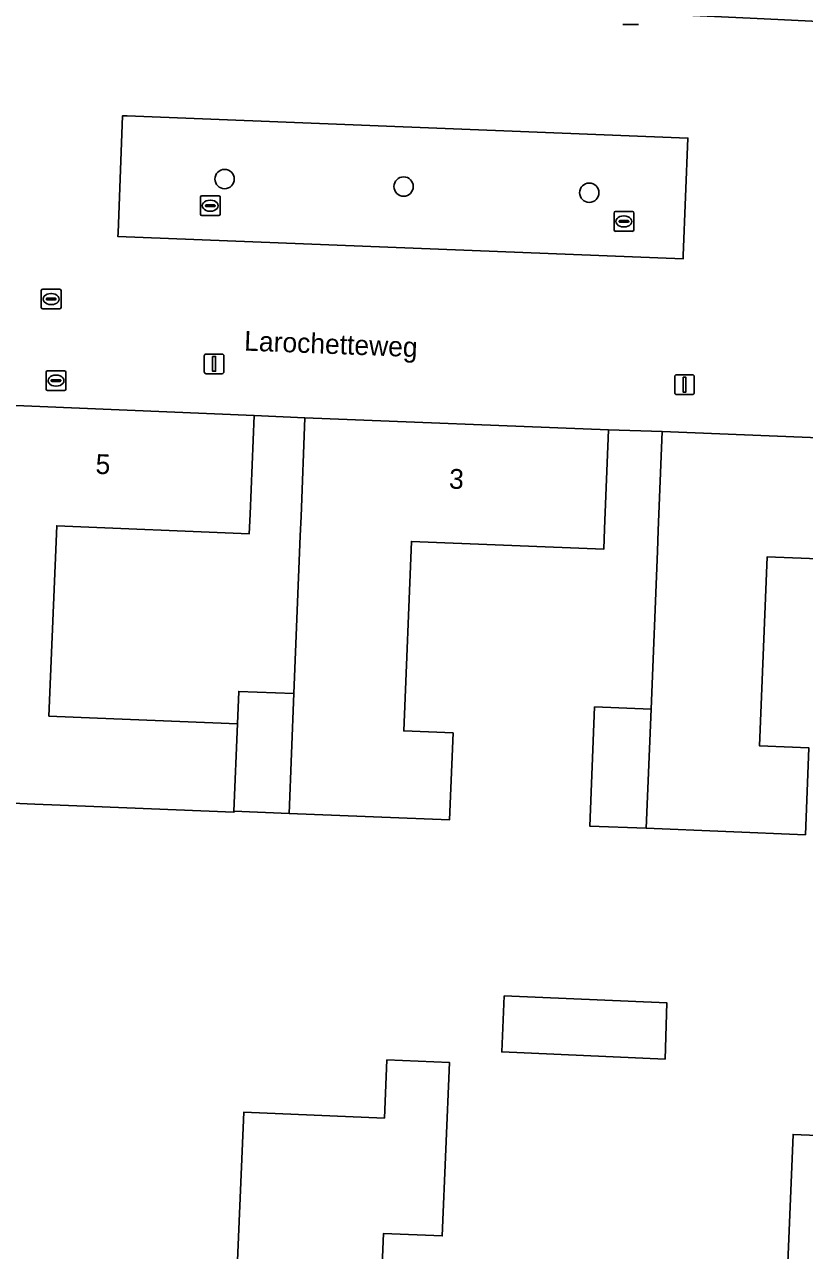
# Model space of a CAD drawing. Extents: x 160786 to 161429, y 386828 to 387485.
# Drawn here: x 160875.8 to 160915.3, y 387097.5 to 387159.5 of the extents above; entities that cross this region are included whole.
import ezdxf

# ---------------------------------------------------------------- set-up
doc = ezdxf.new("R2010")
doc.units = 0
for name, color, linetype in [('IMGEO_Boom', 7, 'Continuous'), ('IMGEO_Brandkraan', 7, 'Continuous'), ('IMGEO_Erf', 7, 'Continuous'), ('IMGEO_Kolk', 7, 'Continuous'), ('IMGEO_Lichtmast', 7, 'Continuous'), ('IMGEO_Openbare_ruimte_label', 7, 'Continuous'), ('IMGEO_Pand', 7, 'Continuous'), ('IMGEO_Pand_nummerreeks', 7, 'Continuous'), ('IMGEO_Parkeervlak_open', 7, 'Continuous'), ('IMGEO_Rijbaan_lokaal_open', 7, 'Continuous'), ('IMGEO_Rioolput', 7, 'Continuous')]:
    doc.layers.add(name, color=color, linetype=linetype)

msp = doc.modelspace()

# ---------------------------------------------------------------- linework, layer by layer
at = {"layer": 'IMGEO_Boom'}
for centre in [(160885.959, 387151.72), (160895.014, 387151.341), (160904.402, 387151.03)]:
    msp.add_circle(centre, 0.489, dxfattribs=at)
at = {"layer": 'IMGEO_Brandkraan'}
for p, q in [((160877.007, 387142.028), (160877.859, 387142.028)), ((160876.932, 387141.102), (160876.932, 387141.954)), ((160877.191, 387141.522), (160877.191, 387141.534)), ((160877.629, 387141.485), (160877.231, 387141.485)), ((160877.234, 387141.571), (160877.632, 387141.571)), ((160877.42, 387141.808), (160877.445, 387141.808)), ((160877.675, 387141.534), (160877.675, 387141.522)), ((160877.933, 387141.954), (160877.933, 387141.102)), ((160877.859, 387141.028), (160877.007, 387141.028)), ((160877.443, 387141.248), (160877.418, 387141.248))]:
    msp.add_line(p, q, dxfattribs=at)
for points in [[(160877.007, 387142.028), (160877.859, 387142.028)], [(160876.932, 387141.102), (160876.932, 387141.954)], [(160877.933, 387141.954), (160877.933, 387141.102)], [(160877.859, 387141.028), (160877.007, 387141.028)]]:
    msp.add_lwpolyline(points, dxfattribs=at)
for centre, radius, start, end in [((160877.009, 387141.952), 0.0765, 91.55205, 178.44795), ((160877.009, 387141.952), 0.0765, 91.55205, 178.44795), ((160877.857, 387141.952), 0.0765, 1.55205, 88.44795), ((160877.857, 387141.952), 0.0765, 1.55205, 88.44795), ((160877.231, 387141.531), 0.0403, 85.87752, 175.75265), ((160877.228, 387141.521), 0.0366, 178.93798, 274.71019), ((160877.632, 387141.528), 0.043, 264.86636, 352.45326), ((160877.636, 387141.533), 0.0386, 1.73085, 96.63898), ((160877.009, 387141.104), 0.0765, 181.55205, 268.44795), ((160877.009, 387141.104), 0.0765, 181.55205, 268.44795), ((160877.857, 387141.104), 0.0765, 271.55205, 358.44795), ((160877.857, 387141.104), 0.0765, 271.55205, 358.44795)]:
    msp.add_arc(centre, radius, start, end, dxfattribs=at)
for centre, major_axis, ratio, start_param, end_param in [((160877.419, 387141.528), (-0.387, 0.002), 0.722429, 4.712389, 7.853982), ((160877.444, 387141.528), (-0.39, 0.002), 0.717154, 1.570796, 4.712389)]:
    msp.add_ellipse(centre, major_axis=major_axis, ratio=ratio, start_param=start_param, end_param=end_param, dxfattribs=at)
at = {"layer": 'IMGEO_Erf'}
for points in [[(160889.786, 387133.678), (160889.825, 387134.648), (160890.025, 387139.644), (160887.456, 387139.767), (160887.25, 387134.772), (160887.209, 387133.784), (160877.47, 387134.186), (160877.073, 387124.564), (160879.525, 387124.462), (160886.608, 387124.167), (160886.673, 387125.811), (160889.468, 387125.699)], [(160908.325, 387110.057), (160908.232, 387107.216), (160899.975, 387107.575), (160900.099, 387110.415)], [(160896.964, 387098.271), (160893.996, 387098.397), (160893.709, 387091.605), (160886.394, 387091.914), (160886.929, 387104.53), (160894.041, 387104.229), (160894.166, 387107.174), (160897.335, 387107.04)]]:
    msp.add_lwpolyline(points, close=True, dxfattribs=at)
for points in [[(160915.335, 387118.564), (160907.279, 387118.886), (160904.425, 387119), (160904.666, 387125.027), (160907.527, 387124.913), (160907.846, 387132.894), (160907.888, 387133.955), (160908.088, 387138.951), (160905.377, 387139.03), (160905.177, 387134.034), (160905.136, 387133.002), (160895.404, 387133.391), (160895.022, 387123.808), (160897.516, 387123.708), (160897.341, 387119.319), (160889.219, 387119.644), (160886.433, 387119.755), (160886.431, 387119.698), (160879.341, 387119.991), (160876.369, 387120.114), (160871.373, 387120.32), (160870.03, 387089.654)], [(160923.255, 387132.223), (160913.4, 387132.617), (160913.018, 387123.053), (160915.51, 387122.953)], [(160914.386, 387095.698), (160914.712, 387103.404), (160918.004, 387103.265)]]:
    msp.add_lwpolyline(points, dxfattribs=at)
at = {"layer": 'IMGEO_Kolk'}
for p, q in [((160884.733, 387149.947), (160884.733, 387150.799)), ((160884.808, 387150.873), (160885.66, 387150.873)), ((160885.734, 387150.799), (160885.734, 387149.947)), ((160884.992, 387150.367), (160884.992, 387150.379)), ((160885.43, 387150.33), (160885.032, 387150.33)), ((160885.035, 387150.416), (160885.433, 387150.416)), ((160885.244, 387150.093), (160885.219, 387150.093)), ((160885.221, 387150.653), (160885.246, 387150.653)), ((160885.476, 387150.379), (160885.476, 387150.367)), ((160905.728, 387150.076), (160906.58, 387150.076)), ((160885.66, 387149.873), (160884.808, 387149.873)), ((160905.653, 387149.15), (160905.653, 387150.002)), ((160905.912, 387149.57), (160905.912, 387149.582)), ((160906.35, 387149.533), (160905.952, 387149.533)), ((160905.955, 387149.619), (160906.353, 387149.619)), ((160906.141, 387149.856), (160906.166, 387149.856)), ((160906.396, 387149.582), (160906.396, 387149.57)), ((160906.654, 387150.002), (160906.654, 387149.15)), ((160906.58, 387149.076), (160905.728, 387149.076)), ((160906.164, 387149.296), (160906.139, 387149.296))]:
    msp.add_line(p, q, dxfattribs=at)
for points in [[(160884.733, 387149.947), (160884.733, 387150.799)], [(160884.808, 387150.873), (160885.66, 387150.873)], [(160885.734, 387150.799), (160885.734, 387149.947)], [(160905.728, 387150.076), (160906.58, 387150.076)], [(160885.66, 387149.873), (160884.808, 387149.873)], [(160905.653, 387149.15), (160905.653, 387150.002)], [(160906.654, 387150.002), (160906.654, 387149.15)], [(160906.58, 387149.076), (160905.728, 387149.076)]]:
    msp.add_lwpolyline(points, dxfattribs=at)
for centre, radius, start, end in [((160884.81, 387150.797), 0.0765, 91.55205, 178.44795), ((160884.81, 387150.797), 0.0765, 91.55205, 178.44795), ((160885.658, 387150.797), 0.0765, 1.55205, 88.44795), ((160885.658, 387150.797), 0.0765, 1.55205, 88.44795), ((160885.032, 387150.376), 0.0403, 85.87752, 175.75265), ((160885.029, 387150.366), 0.0366, 178.93798, 274.71019), ((160885.433, 387150.373), 0.043, 264.86636, 352.45326), ((160885.437, 387150.378), 0.0386, 1.73085, 96.63898), ((160905.73, 387150), 0.0765, 91.55205, 178.44795), ((160905.73, 387150), 0.0765, 91.55205, 178.44795), ((160906.578, 387150), 0.0765, 1.55205, 88.44795), ((160906.578, 387150), 0.0765, 1.55205, 88.44795), ((160884.81, 387149.949), 0.0765, 181.55205, 268.44795), ((160884.81, 387149.949), 0.0765, 181.55205, 268.44795), ((160885.658, 387149.949), 0.0765, 271.55205, 358.44795), ((160885.658, 387149.949), 0.0765, 271.55205, 358.44795), ((160905.952, 387149.579), 0.0403, 85.87752, 175.75265), ((160905.949, 387149.569), 0.0366, 178.93798, 274.71019), ((160906.353, 387149.576), 0.043, 264.86636, 352.45326), ((160906.357, 387149.581), 0.0386, 1.73085, 96.63898), ((160905.73, 387149.152), 0.0765, 181.55205, 268.44795), ((160905.73, 387149.152), 0.0765, 181.55205, 268.44795), ((160906.578, 387149.152), 0.0765, 271.55205, 358.44795), ((160906.578, 387149.152), 0.0765, 271.55205, 358.44795)]:
    msp.add_arc(centre, radius, start, end, dxfattribs=at)
for centre, major_axis, ratio, start_param, end_param in [((160885.22, 387150.373), (-0.387, 0.002), 0.722429, 4.712389, 7.853982), ((160885.245, 387150.373), (-0.39, 0.002), 0.717154, 1.570796, 4.712389), ((160906.14, 387149.576), (-0.387, 0.002), 0.722429, 4.712389, 7.853982), ((160906.165, 387149.576), (-0.39, 0.002), 0.717154, 1.570796, 4.712389)]:
    msp.add_ellipse(centre, major_axis=major_axis, ratio=ratio, start_param=start_param, end_param=end_param, dxfattribs=at)
at = {"layer": 'IMGEO_Lichtmast'}
for p, q in [((160906.893, 387159.534), (160906.103, 387159.534)), ((160906.103, 387159.534), (160906.893, 387159.534)), ((160884.934, 387141.972), (160884.934, 387142.772)), ((160884.934, 387142.772), (160884.934, 387141.972)), ((160885.034, 387142.872), (160885.824, 387142.872)), ((160885.824, 387142.872), (160885.034, 387142.872)), ((160885.924, 387142.772), (160885.924, 387141.972)), ((160885.924, 387141.972), (160885.924, 387142.772)), ((160885.824, 387141.872), (160885.034, 387141.872)), ((160885.034, 387141.872), (160885.824, 387141.872)), ((160908.723, 387140.923), (160908.723, 387141.723)), ((160908.723, 387141.723), (160908.723, 387140.923)), ((160908.823, 387141.823), (160909.613, 387141.823)), ((160909.613, 387141.823), (160908.823, 387141.823)), ((160909.713, 387141.723), (160909.713, 387140.923)), ((160909.713, 387140.923), (160909.713, 387141.723)), ((160909.613, 387140.823), (160908.823, 387140.823)), ((160908.823, 387140.823), (160909.613, 387140.823))]:
    msp.add_line(p, q, dxfattribs=at)
for points in [[(160885.354, 387142.747), (160885.504, 387142.747), (160885.504, 387141.997), (160885.354, 387141.997), (160885.354, 387142.747)], [(160909.143, 387141.698), (160909.293, 387141.698), (160909.293, 387140.948), (160909.143, 387140.948), (160909.143, 387141.698)]]:
    msp.add_lwpolyline(points, dxfattribs=at)
for centre, start, end in [((160885.034, 387142.772), 90, 180), ((160885.034, 387142.772), 90, 180), ((160885.824, 387142.772), 0, 90), ((160885.824, 387142.772), 360, 90), ((160885.034, 387141.972), 180, 270), ((160885.034, 387141.972), 180, 270), ((160885.824, 387141.972), 270, 0), ((160885.824, 387141.972), 270, 0), ((160908.823, 387141.723), 90, 180), ((160908.823, 387141.723), 90, 180), ((160909.613, 387141.723), 0, 90), ((160909.613, 387141.723), 360, 90), ((160908.823, 387140.923), 180, 270), ((160908.823, 387140.923), 180, 270), ((160909.613, 387140.923), 270, 0), ((160909.613, 387140.923), 270, 0)]:
    msp.add_arc(centre, 0.1, start, end, dxfattribs=at)
at = {"layer": 'IMGEO_Pand'}
for points in [[(160887.456, 387139.767), (160874.183, 387140.315), (160872.202, 387140.397), (160871.373, 387120.32), (160876.369, 387120.114), (160879.341, 387119.991), (160886.431, 387119.698), (160886.433, 387119.755), (160886.608, 387124.167), (160879.525, 387124.462), (160877.073, 387124.564), (160877.47, 387134.186), (160887.209, 387133.784), (160887.25, 387134.772)], [(160897.341, 387119.319), (160897.516, 387123.708), (160895.022, 387123.808), (160895.404, 387133.391), (160905.136, 387133.002), (160905.177, 387134.034), (160905.377, 387139.03), (160890.025, 387139.644), (160889.825, 387134.648), (160889.786, 387133.678), (160889.468, 387125.699), (160889.219, 387119.644)], [(160907.527, 387124.913), (160907.279, 387118.886), (160915.335, 387118.564), (160915.51, 387122.953), (160913.018, 387123.053), (160913.4, 387132.617), (160923.255, 387132.223), (160923.499, 387138.336), (160908.088, 387138.951), (160907.888, 387133.955), (160907.846, 387132.894)], [(160889.468, 387125.699), (160886.673, 387125.811), (160886.608, 387124.167), (160886.433, 387119.755), (160889.219, 387119.644)], [(160907.279, 387118.886), (160907.527, 387124.913), (160904.666, 387125.027), (160904.425, 387119)], [(160899.975, 387107.575), (160908.232, 387107.216), (160908.325, 387110.057), (160900.099, 387110.415)], [(160925.093, 387105.962), (160925.236, 387109.559), (160918.288, 387109.859), (160918.004, 387103.265), (160914.712, 387103.404), (160914.386, 387095.698), (160914.174, 387090.702), (160921.416, 387090.395), (160921.602, 387094.786), (160921.706, 387097.24), (160921.811, 387099.721), (160924.824, 387099.594)], [(160893.996, 387098.397), (160896.964, 387098.271), (160897.335, 387107.04), (160894.166, 387107.174), (160894.041, 387104.229), (160886.929, 387104.53), (160886.394, 387091.914), (160893.709, 387091.605)]]:
    msp.add_lwpolyline(points, close=True, dxfattribs=at)
at = {"layer": 'IMGEO_Parkeervlak_open'}
msp.add_lwpolyline([(160909.388, 387153.789), (160881.034, 387154.909), (160880.804, 387154.919), (160880.569, 387148.998), (160880.561, 387148.813), (160909.145, 387147.677), (160909.153, 387147.862)], close=True, dxfattribs=at)
at = {"layer": 'IMGEO_Rijbaan_lokaal_open'}
msp.add_lwpolyline([(160916.006, 387159.69), (160912.884, 387159.831), (160874.993, 387161.62), (160874.296, 387143.28), (160874.183, 387140.315), (160887.456, 387139.767), (160890.025, 387139.644), (160905.377, 387139.03), (160908.088, 387138.951), (160923.499, 387138.336)], dxfattribs=at)
msp.add_lwpolyline([(160880.561, 387148.813), (160880.569, 387148.998), (160880.804, 387154.919), (160881.034, 387154.909), (160909.388, 387153.789), (160909.153, 387147.862), (160909.145, 387147.677)], close=True, dxfattribs=at)
at = {"layer": 'IMGEO_Rioolput'}
for p, q in [((160876.688, 387145.224), (160876.688, 387146.076)), ((160876.763, 387146.15), (160877.615, 387146.15)), ((160877.176, 387145.93), (160877.201, 387145.93)), ((160877.689, 387146.076), (160877.689, 387145.224)), ((160877.615, 387145.15), (160876.763, 387145.15)), ((160876.947, 387145.644), (160876.947, 387145.656)), ((160877.385, 387145.607), (160876.987, 387145.607)), ((160876.99, 387145.693), (160877.388, 387145.693)), ((160877.199, 387145.37), (160877.174, 387145.37)), ((160877.431, 387145.656), (160877.431, 387145.644))]:
    msp.add_line(p, q, dxfattribs=at)
for points in [[(160876.688, 387145.224), (160876.688, 387146.076)], [(160876.763, 387146.15), (160877.615, 387146.15)], [(160877.689, 387146.076), (160877.689, 387145.224)], [(160877.615, 387145.15), (160876.763, 387145.15)]]:
    msp.add_lwpolyline(points, dxfattribs=at)
for centre, radius, start, end in [((160876.765, 387146.074), 0.0765, 91.55205, 178.44795), ((160876.765, 387146.074), 0.0765, 91.55205, 178.44795), ((160877.613, 387146.074), 0.0765, 1.55205, 88.44795), ((160877.613, 387146.074), 0.0765, 1.55205, 88.44795), ((160876.765, 387145.226), 0.0765, 181.55205, 268.44795), ((160876.765, 387145.226), 0.0765, 181.55205, 268.44795), ((160876.987, 387145.653), 0.0403, 85.87752, 175.75265), ((160876.984, 387145.643), 0.0366, 178.93798, 274.71019), ((160877.388, 387145.65), 0.043, 264.86636, 352.45326), ((160877.392, 387145.655), 0.0386, 1.73085, 96.63898), ((160877.613, 387145.226), 0.0765, 271.55205, 358.44795), ((160877.613, 387145.226), 0.0765, 271.55205, 358.44795)]:
    msp.add_arc(centre, radius, start, end, dxfattribs=at)
for centre, major_axis, ratio, start_param, end_param in [((160877.175, 387145.65), (-0.387, 0.002), 0.722429, 4.712389, 7.853982), ((160877.2, 387145.65), (-0.39, 0.002), 0.717154, 1.570796, 4.712389)]:
    msp.add_ellipse(centre, major_axis=major_axis, ratio=ratio, start_param=start_param, end_param=end_param, dxfattribs=at)

# ---------------------------------------------------------------- texts
at = {"layer": 'IMGEO_Openbare_ruimte_label'}
msp.add_text('Larochetteweg', height=1, rotation=357.82163, dxfattribs=at).set_placement((160886.937, 387143.047))
at = {"layer": 'IMGEO_Pand_nummerreeks'}
for s, rotation, p in [('5', 357.63368, (160879.418, 387136.816)), ('3', 357.70969, (160897.295, 387136.07))]:
    msp.add_text(s, height=1, rotation=rotation, dxfattribs=at).set_placement(p)

doc.saveas('drawing.dxf')
